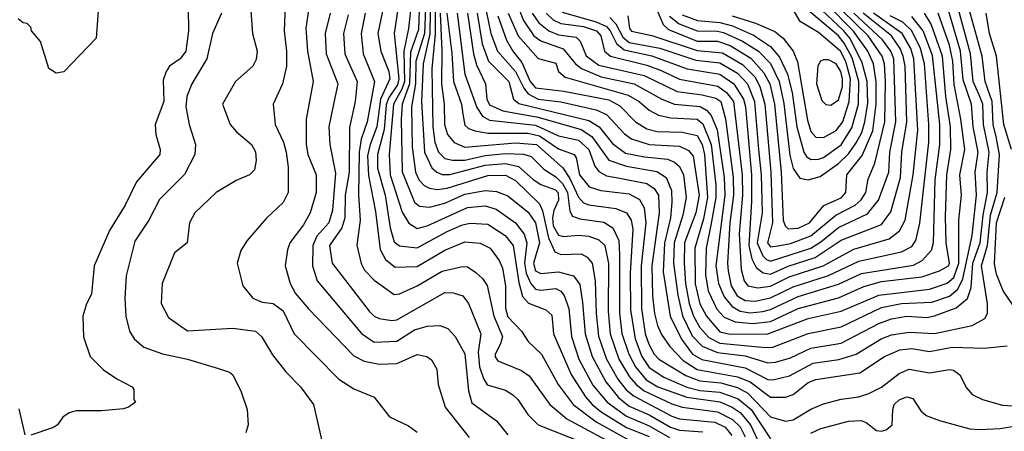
# Model space of a CAD drawing. Extents: x 501367 to 657802, y 482273 to 547541.
# Tile 266 of 656: x 591611 to 595512, y 489759 to 491390. Entities that reach past the tile are written whole.
import ezdxf

# ---------------------------------------------------------------- set-up
doc = ezdxf.new("R2010")
doc.units = 0

msp = doc.modelspace()

# ---------------------------------------------------------------- linework, layer by layer
at = {"layer": '0CON20XD'}
for points in [[(593069.6, 491525), (593030.2, 491335), (593041.1, 491265), (593073.5, 491185), (593077.2, 491155), (593040.1, 491075), (593026, 490965), (592998.8, 490895), (592989.4, 490850.6), (592992.3, 490772.3), (593020.4, 490629.6), (593038.8, 490478.8), (593060.1, 490440.1), (593098.7, 490408.7), (593185, 490412.2), (593295, 490476.4), (593375, 490509), (593435, 490504.7), (593474.6, 490485), (593510.8, 490435), (593523.8, 490405), (593535.8, 490335), (593535, 490246.2), (593545, 490212.6), (593598.3, 490155), (593624.8, 490114.8), (593678, 490065), (593744.4, 489945), (593803, 489865), (593895, 489796.5), (594025, 489724.2)], [(593122.6, 491522.6), (593094.2, 491335), (593113.5, 491155), (593108.1, 491131.9), (593071.7, 491078.3), (593062.9, 491052.9), (593054.8, 490955.2), (593028.1, 490855), (593028.5, 490801.5), (593058.4, 490695), (593079.1, 490565), (593095, 490509.2), (593115, 490493.4), (593185, 490485.2), (593305, 490551.1), (593365, 490577.1), (593395, 490583.5), (593465, 490579.8), (593534.7, 490535), (593565.8, 490495), (593587.8, 490347.8), (593603.1, 490293.1), (593626.3, 490266.3), (593695, 490239.7), (593719.6, 490219.6), (593725.9, 490145), (593795, 489983.4), (593853, 489895), (593878.4, 489865), (593915, 489836.4), (594015, 489774.2), (594105, 489738.9)], [(593167.5, 491497.5), (593150.7, 491355), (593132.5, 491265), (593135, 491145.1), (593125.1, 491114.9), (593091.2, 491055), (593074.4, 490855), (593078.8, 490775), (593126.7, 490626.6), (593153.1, 490583.1), (593185, 490562.8), (593225, 490572.8), (593385, 490645.7), (593455, 490652.3), (593498.5, 490638.5), (593574.9, 490584.9), (593609.7, 490539.7), (593620.4, 490505), (593610.5, 490425), (593617.7, 490385), (593635, 490346), (593655, 490322.2), (593675, 490317.7), (593735, 490324.8), (593754.3, 490314.3), (593767.5, 490297.5), (593786.3, 490245), (593797.3, 490135), (593826.6, 490045), (593882.1, 489942.1), (593938.2, 489875), (594015, 489819), (594105, 489781.1), (594185, 489734.5)], [(592662.6, 491445), (592659.2, 491345), (592668.4, 491265), (592668.3, 491205), (592652, 491135), (592614.6, 491055), (592623.3, 490975), (592656.2, 490905), (592666.9, 490865), (592674.3, 490805), (592674.7, 490705), (592655, 490665.5), (592587.5, 490602.5), (592511.5, 490515), (592487.5, 490475), (592472.5, 490425), (592494.5, 490335), (592535, 490286.5), (592570.9, 490270.9), (592615, 490264.7), (592655, 490236.1), (592698.8, 490145), (592875.6, 489965.6), (592935, 489927.7), (593014.8, 489894.8), (593075.7, 489815.7), (593150.8, 489780.8), (593185, 489755.6)], [(594655, 490560.6), (594695, 490564.1), (594740, 490585), (594797.1, 490652.9), (594865, 490684.5), (594884.3, 490705), (594888.3, 490775), (594948.5, 490851.5), (594990.6, 490949.4), (595004.4, 491054.4), (595003.6, 491143.6), (594993.8, 491215), (594970.9, 491265), (594914.9, 491344.8), (594805.1, 491455.1)], [(594795, 490922.5), (594845, 490950.6), (594872.3, 490985), (594896.8, 491065), (594901.8, 491155), (594883.5, 491223.5), (594862.8, 491265), (594775, 491339.4), (594702.5, 491382.5), (594662.3, 491452.3)], [(594735, 490754.7), (594782, 490768), (594855, 490820.2), (594895, 490858.8), (594925, 490901.7), (594946.9, 490943.1), (594959.6, 490985), (594970.5, 491059.5), (594968.9, 491145), (594949.2, 491219.2), (594900.6, 491315), (594875, 491346.9), (594767.1, 491447.1)], [(591922, 491425), (591913.9, 491316.1), (591785, 491183.3), (591755, 491177.5), (591726.2, 491196.2), (591693.6, 491303.6), (591657.5, 491345), (591655, 491360), (591640, 491375), (591625, 491377.5), (591605, 491393.3)], [(592278.9, 491435), (592280, 491345), (592269.4, 491265), (592247.1, 491235), (592204.4, 491205), (592190.9, 491185), (592179.8, 491150.2), (592181.6, 491065), (592147.5, 490975), (592150.8, 490935), (592167.9, 490875), (592165.5, 490855), (592072.9, 490747.1), (592028.4, 490655), (591966.8, 490555), (591906.1, 490415), (591895, 490302.5), (591875, 490263.3), (591861.4, 490215), (591863.6, 490133.6), (591890, 490055), (591943.1, 490003.1), (591995, 489967.1), (592056.7, 489935), (592062.5, 489925), (592062.5, 489885), (592070, 489875), (592042.5, 489855), (592021.7, 489848.3), (591935, 489840), (591835, 489840), (591807.3, 489832.7), (591781.2, 489815), (591760, 489785), (591745, 489774.4), (591655, 489743.3)], [(592410.9, 491415), (592374.7, 491335), (592352.1, 491235), (592292.2, 491135), (592273.2, 491085), (592268.8, 491045), (592281.8, 490975), (592307.7, 490895), (592304.6, 490855), (592263.9, 490776.1), (592165, 490677.5), (592122.2, 490595), (592067.5, 490512.5), (592032.7, 490375), (592027.5, 490285), (592031.1, 490215), (592045.3, 490155.2), (592064.8, 490124.8), (592102, 490092), (592176, 490066), (592275, 490044.7), (592397.9, 490007.9), (592442.6, 489992.6), (592455, 489982.5), (592488.2, 489915), (592511.5, 489845), (592516.2, 489785), (592506.6, 489753.4)], [(592527.1, 491425), (592533.1, 491335), (592551.1, 491265), (592548.1, 491231.9), (592534.1, 491205.9), (592465.3, 491144.7), (592414.5, 491055), (592444.5, 490975), (592469.4, 490945), (592529.4, 490895), (592545, 490866), (592547.8, 490832.2), (592541.1, 490795), (592520.8, 490775), (592468, 490752), (592388.6, 490705), (592304.5, 490625), (592283.5, 490585), (592274.2, 490505), (592224.3, 490465.7), (592175.5, 490345), (592171.5, 490265), (592200.4, 490210.4), (592275, 490157.5), (592455, 490168.2), (592545, 490155.8), (592569.3, 490135), (592612.3, 490062.3), (592665.3, 489995.2), (592723.3, 489935), (592774.4, 489865), (592806.2, 489726.2)], [(592755.8, 491435), (592744, 491356), (592750.7, 491265), (592773.6, 491145), (592746.2, 490995), (592746.2, 490896.2), (592752.9, 490855), (592785.3, 490775), (592785.8, 490705), (592762, 490625), (592735, 490576.5), (592681.2, 490505), (592671.9, 490478.1), (592662.9, 490415), (592682.9, 490345), (592703.3, 490305), (592755, 490243.8), (592935, 490058), (592975, 490036.8), (593035, 490024.7), (593105, 490027.8), (593185, 490063.1), (593223.8, 490055), (593242.2, 490042.2), (593263.3, 490005), (593268.8, 489945), (593296, 489855), (593391.2, 489735)], [(592840.7, 491415), (592820.4, 491335), (592825.6, 491255), (592871.3, 491135), (592854.7, 491054.7), (592836, 490965), (592839.3, 490895), (592862.2, 490782.2), (592850.5, 490635), (592835.2, 490585), (592788.6, 490531.4), (592771.7, 490495), (592771.4, 490415), (592789.2, 490355), (592965, 490146.4), (593015, 490112), (593104.5, 490115.5), (593175, 490160.4), (593225, 490176.1), (593275, 490178.1), (593306.7, 490166.7), (593336.6, 490135), (593375, 490065.6), (593389, 489919), (593402.4, 489872.4), (593500.3, 489800.3), (593545.2, 489745.2)], [(592911.6, 491408.4), (592893.3, 491335), (592898.8, 491255), (592948.4, 491145), (592939.6, 491065), (592917, 490963), (592916.6, 490785), (592900.6, 490695), (592898.8, 490605), (592887.5, 490565), (592838.3, 490495), (592849.4, 490425), (592995, 490234.6), (593015, 490214.7), (593035, 490205.3), (593085, 490197.4), (593105, 490200.4), (593295, 490308.2), (593328.1, 490308.1), (593365.8, 490295.8), (593389.1, 490265), (593437.2, 490145), (593427.5, 490072.5), (593432.6, 490015), (593447.8, 489967.8), (593463.4, 489943.4), (593535, 489921.3), (593565, 489903.9), (593585, 489884.6), (593624.6, 489825), (593665.5, 489785), (593855, 489709.6)], [(592980, 491415), (592964.2, 491335), (592971.5, 491255), (593017, 491145), (592987.8, 490985), (592964, 490916), (592955.8, 490865), (592953.1, 490695), (592960.2, 490595), (592946.8, 490496.8), (592963.2, 490423.2), (592977.5, 490397.5), (593015, 490357.1), (593095, 490300.5), (593115, 490303.3), (593185, 490335.6), (593285, 490393.7), (593365, 490411.2), (593385, 490410.3), (593418.4, 490388.4), (593445, 490364.6), (593462.8, 490337.2)], [(593193.7, 491426.3), (593190.9, 491350.9), (593159.5, 491260.5), (593155.7, 491135), (593125.7, 491055), (593121.6, 490995), (593126.5, 490786.5), (593175, 490666.5), (593195, 490650.7), (593235, 490647), (593295, 490662.1), (593375, 490699), (593455, 490712.9), (593499.5, 490709.5), (593545, 490692.4), (593625, 490626.8), (593655, 490584.6), (593669.6, 490505), (593646.4, 490425), (593655, 490395.2), (593675, 490383.8), (593745, 490391.3), (593805.2, 490375.2), (593830.1, 490340.1), (593840.8, 490269.2), (593851.7, 490145), (593878.4, 490055), (593932.8, 489955), (593983.5, 489893.5), (594025, 489858.9), (594105, 489823.6), (594189.2, 489775), (594225, 489762.9), (594316.7, 489756.7)], [(593218.7, 491435), (593214, 491335), (593180.1, 491225), (593179.2, 491135), (593163.1, 491045), (593165.4, 490884.6), (593178.5, 490785), (593193.9, 490753.9), (593213.3, 490733.3), (593235, 490722.4), (593265, 490717.4), (593305, 490721.6), (593465, 490772.9), (593535, 490774.1), (593575, 490752.2), (593670.4, 490660.4), (593682.4, 490632.4), (593705.8, 490525.8), (593730.3, 490470.3), (593755, 490459.8), (593835, 490462.3), (593859, 490449), (593878.3, 490425), (593890.7, 490355), (593894.4, 490225), (593903.9, 490136.1), (593936.2, 490045), (593980.4, 489965), (594013.8, 489923.8), (594045, 489897.9), (594195, 489818.8), (594225, 489808.8), (594365.1, 489795.1), (594405.9, 489775), (594432, 489742)], [(593237.2, 491425), (593235.9, 491334.1), (593209.2, 491215), (593202.9, 491065), (593214.7, 490864.7), (593243, 490803), (593262.8, 490785), (593285, 490776.1), (593315, 490776.8), (593455, 490813), (593535, 490819.4), (593587.6, 490807.7), (593645, 490756.6), (593675, 490736.1), (593733.5, 490715), (593744.2, 490704.2), (593745.1, 490674.9), (593726.5, 490633.5), (593722.2, 490605), (593725, 490573.6), (593745, 490535.6), (593765, 490530.9), (593825, 490535.8), (593865, 490531.5), (593905, 490516.9), (593928.9, 490495), (593943.1, 490423.1), (593942.1, 490235), (593949.6, 490145), (593984.9, 490045), (594026.8, 489975), (594053.8, 489943.8), (594085, 489919.7), (594195, 489867.4), (594235, 489854.9), (594375, 489835.8), (594435.1, 489805.1), (594465, 489776.6), (594485, 489736.7)], [(593256.5, 491425), (593257, 491333), (593243.6, 491195), (593247.5, 490965), (593255.1, 490905), (593269.7, 490865), (593295, 490840), (593325, 490833.5), (593375, 490833.2), (593455, 490851.4), (593535, 490859.5), (593606.7, 490856.7), (593637, 490847), (593687.1, 490797.1), (593735, 490767.7), (593760.7, 490740.7), (593781.5, 490705), (593790.8, 490630.8), (593801.6, 490611.6), (593830.2, 490600.2), (593925, 490587.4), (593961, 490565), (593984.9, 490514.9), (593987.8, 490457.8), (593986.8, 490226.8), (593996.1, 490146.1), (594023.5, 490065), (594051.1, 490015), (594093.1, 489963.1), (594138.8, 489935), (594253.6, 489893.6), (594385, 489875.1), (594433.4, 489855), (594465, 489833.5), (594506.4, 489785), (594543, 489705)], [(593276.6, 491415), (593283.5, 491266.5), (593281.9, 491135), (593292.8, 491055), (593294.3, 490975), (593305.2, 490935), (593332.5, 490902.5), (593375, 490884.2), (593575, 490901.5), (593658.3, 490895), (593762.1, 490802.1), (593790, 490760), (593825, 490686.2), (593844.7, 490664.7), (593865, 490655.5), (593972, 490642), (594015, 490624.8), (594033.6, 490595), (594039.6, 490559.6), (594029.2, 490385), (594030.2, 490240.2), (594048.8, 490125), (594075.1, 490055.1), (594105, 490011.4), (594163.4, 489973.4), (594254.2, 489934.2), (594305, 489920.2), (594385, 489913.6), (594457.5, 489887.5), (594509.3, 489845), (594585, 489729)], [(593302.9, 491415), (593323, 491257), (593329.3, 491145), (593361.6, 491055), (593365.8, 491015.8), (593375, 490972), (593389, 490959), (593415, 490948.9), (593465, 490940.7), (593625, 490939.4), (593670.1, 490930.1), (593745, 490878.5), (593806.9, 490855), (593815, 490842.5), (593828.5, 490775), (593867.4, 490727.4), (593912.6, 490712.6), (594025, 490699.7), (594066.7, 490676.7), (594085, 490644.3), (594091.6, 490585), (594073, 490415), (594074.2, 490245), (594088.6, 490145), (594103.6, 490103.6), (594124.8, 490065), (594143.5, 490045), (594250.6, 489980.6), (594305, 489958.5), (594388.7, 489951.3), (594455, 489932.7), (594495, 489910.5), (594585, 489816.9), (594645, 489798.8)], [(593343.8, 491415), (593375, 491174.4), (593421.9, 491041.9), (593445, 491007.1), (593472.1, 490992.1), (593655, 490971.6), (593745, 490929.8), (593825, 490912), (593865.5, 490875.5), (593889.3, 490809.3), (593905, 490787.6), (593935, 490770.6), (593988.6, 490761.4), (594095, 490740.5), (594125, 490720.4), (594141.8, 490695), (594144.9, 490624.9), (594115.8, 490415), (594118.1, 490295), (594125.4, 490225), (594138.2, 490178.2), (594152.9, 490142.8), (594186.8, 490095), (594239.3, 490039.3), (594295, 490003.6), (594455, 489975.1), (594504.3, 489954.3), (594585, 489894.5)], [(593384.7, 491415), (593408.6, 491255), (593421, 491211), (593456.5, 491135), (593461.7, 491075), (593472.7, 491052.7), (593525, 491028.8), (593665, 491003.6), (593835, 490954), (593877.2, 490927.2), (593945, 490833.4), (594015, 490809.1), (594135, 490788.8), (594172.2, 490765), (594192.6, 490712.6), (594195.1, 490665), (594189.1, 490605), (594164.9, 490504.9), (594160.6, 490390.6), (594187.6, 490215), (594233.4, 490123.4), (594276.5, 490065), (594313.3, 490043.3), (594485, 490010.7), (594575, 489964.8), (594595, 489963.4)], [(593422.6, 491415), (593443.5, 491293.5), (593467.9, 491225), (593548.7, 491145), (593566.7, 491075), (593588, 491058), (593865, 490989.6), (593906, 490965), (593959.4, 490899.4), (594011.2, 490861.2), (594085.9, 490845.9), (594176.7, 490836.7), (594205, 490825.2), (594225, 490808.1), (594241.3, 490775), (594251.9, 490685), (594238.3, 490615), (594203.9, 490505), (594201.6, 490425), (594217.9, 490297.9), (594236.7, 490216.7), (594275, 490137.5), (594315, 490096), (594375, 490071.4), (594485, 490057.6), (594575, 490029.7)], [(593458.4, 491425), (593478, 491335), (593504, 491265), (593575, 491184.5), (593607.9, 491117.9), (593625.4, 491095.4), (593664.4, 491074.4), (593755, 491064.7), (593895, 491032.4), (593935.8, 491014.2), (594007.3, 490937.3), (594035, 490917), (594105, 490894.9), (594225, 490888.6), (594261, 490871), (594279, 490849), (594303.1, 490695), (594289.3, 490625), (594245.3, 490505), (594243.4, 490425), (594249, 490345), (594263.3, 490265), (594279.7, 490215), (594305, 490170.4), (594340.6, 490130.6), (594385, 490107.8), (594565, 490090.3)], [(593504.5, 491405), (593539, 491309), (593564.2, 491265), (593600.2, 491220.2), (593633.1, 491145), (593655, 491119.6), (593766.6, 491106.6), (593945, 491071.8), (593988.8, 491048.8), (594050.8, 490985), (594095, 490956.8), (594136.9, 490946.9), (594235.5, 490944.5), (594295, 490931), (594315, 490895.8), (594324.1, 490855), (594336.4, 490685), (594320.1, 490600.1), (594285.3, 490485), (594287.1, 490342.9), (594305, 490264.1), (594331.8, 490215), (594385, 490152.6), (594425, 490144.4)], [(593546.5, 491415), (593586.3, 491326.3), (593665, 491235.3), (593735, 491217.5), (593746.1, 491185), (593771.9, 491161.9), (594021.1, 491091.1), (594065.3, 491065.3), (594105, 491030.9), (594141.9, 491011.9), (594190.9, 491000.9), (594295, 490995.1), (594316.8, 490976.8), (594349.7, 490895), (594368.8, 490735), (594369.4, 490685), (594349.6, 490575), (594331.1, 490485), (594327.7, 490377.7), (594337.9, 490315), (594372.3, 490242.3), (594401.4, 490211.4), (594445, 490192.5), (594515, 490186.4)], [(593583.8, 491443.8), (593606.5, 491386.5), (593647.5, 491325), (593675, 491306), (593763.8, 491273.8), (593812.8, 491215), (593836.6, 491196.6), (593915, 491163.1), (594044.7, 491135), (594154.5, 491074.5), (594204.5, 491054.5), (594306.1, 491046.1), (594331.4, 491031.4), (594350.6, 491010.6), (594373.5, 490953.5), (594401.2, 490765), (594404.1, 490695), (594368.4, 490415), (594379, 490345), (594401.5, 490291.5), (594433.6, 490253.6), (594464.7, 490234.7), (594505, 490227.9)], [(593641, 491415), (593667.1, 491377.1), (593707.1, 491345), (593745, 491329.2), (593815, 491320.3), (593831.4, 491305), (593855, 491246.7), (593905, 491209.9), (594085, 491168.3), (594215, 491105.4), (594315, 491092.2), (594368.8, 491078.8), (594389, 491065), (594407.5, 490997.5), (594436.9, 490765), (594438.4, 490695), (594424.6, 490585.4), (594414.4, 490425), (594417.4, 490395), (594430.1, 490335), (594453.4, 490295), (594485, 490277.1), (594525, 490274.9)], [(593696.6, 491415), (593725, 491388.6), (593754.5, 491374.5), (593845, 491362.2), (593895.9, 491345), (593912.6, 491325), (593927.4, 491265), (593951.3, 491245), (594095, 491210), (594152.2, 491187.7), (594225, 491154.4), (594376.9, 491126.9), (594411.7, 491101.7), (594438.4, 491065), (594472.5, 490775), (594474, 490695), (594461.7, 490541.7), (594469.3, 490399.3), (594481, 490355), (594495.4, 490335), (594535, 490327.5)], [(593759.5, 491419.5), (593895, 491381.5), (593935, 491362.5), (593950.5, 491345), (593975.8, 491295.8), (594005, 491270.5), (594115, 491246.9), (594255, 491194.7), (594385, 491173.4), (594439.6, 491135), (594478.2, 491075), (594486.3, 491045), (594509.6, 490775), (594510.5, 490669.5), (594499, 490495), (594511.7, 490441.7), (594528.1, 490408.1), (594556.2, 490386.2), (594585, 490381.7)], [(594020.8, 491405), (594026.2, 491355), (594035, 491343.6), (594115, 491327.5), (594295, 491267.4), (594395, 491258.5), (594475, 491211.5), (594522.9, 491162.8), (594542.9, 491125), (594563, 491055), (594587.3, 490785), (594593.3, 490585), (594573.3, 490505), (594585, 490490.3)], [(594136.2, 491426.2), (594160.7, 491370.7), (594181.2, 491351.2), (594295, 491304.9), (594375.1, 491305.1), (594425, 491287.5), (594506.9, 491236.9), (594559.2, 491179.2), (594582.6, 491135), (594601.2, 491055), (594627.3, 490785), (594635.8, 490595), (594643.2, 490573.2), (594655, 490560.6)], [(594235, 491409.2), (594296.3, 491386.3), (594385, 491378.8), (594434.9, 491365.2), (594518.5, 491328.5), (594585, 491283.9), (594621.2, 491241.2), (594653.4, 491173.4), (594670.9, 491100.9), (594690.2, 490965), (594717, 490865), (594727.9, 490847.9), (594745, 490836.2)], [(594425, 490144.4), (594575, 490144.9), (594735, 490205.5), (594865, 490234.3), (595015, 490298.5), (595215, 490322.6), (595285, 490346.3), (595311.3, 490368.7), (595331.4, 490425), (595332.2, 490595), (595342.5, 490695), (595335.2, 490775), (595354.9, 490875), (595339.7, 490995), (595312.5, 491132.5), (595308.1, 491225), (595295, 491288.4), (595249.3, 491415)], [(594433.2, 491405), (594525.7, 491375.7), (594602.3, 491342.3), (594636.2, 491316.2), (594675.2, 491265.2), (594692.8, 491222.8), (594731.7, 490991.7), (594745, 490947.3), (594765, 490924.1), (594795, 490922.5)], [(594515, 490186.4), (594585, 490194.4), (594695, 490245.4), (594855, 490287.4), (594955, 490333.2), (595025, 490352.2), (595185, 490370.8), (595255.1, 490394.9), (595290.4, 490415), (595294.8, 490425.2), (595280.8, 490505), (595278.7, 490608.7), (595283.4, 490775), (595299.5, 490875), (595298.8, 490965), (595279.7, 491085), (595266.9, 491245), (595222.4, 491372.4), (595195.5, 491415)], [(594525, 490274.9), (594585, 490287.6), (594675, 490331.5), (594815, 490376.3), (594935, 490433.5), (595105, 490469.5), (595145, 490491), (595161.7, 490515), (595177.1, 490582.9), (595212.3, 490905), (595213.1, 490975), (595195.5, 491215), (595179.9, 491275), (595146, 491345), (595109.6, 491379.6), (595060, 491405)], [(594535, 490327.5), (594585, 490334.2), (594659.7, 490370.3), (594793.7, 490415), (594915, 490480.4), (595055, 490521.7), (595096.2, 490553.8), (595118.6, 490595), (595150.1, 490775), (595168.5, 490951.5), (595153.6, 491235), (595140.9, 491275), (595106.8, 491335), (594992.9, 491415)], [(594565, 490090.3), (594595, 490092.8), (594735, 490146.6), (594865, 490172.9), (595025, 490249.6), (595105, 490264.9), (595225, 490270.3), (595295, 490293.8), (595328, 490322), (595347.5, 490362.5), (595384, 490535), (595401.4, 490695), (595396.4, 490785), (595408.7, 490865), (595388.6, 490965), (595381.3, 491055), (595349, 491151), (595338.4, 491265), (595291.6, 491421.6)], [(594575, 490029.7), (594605, 490033.2), (594665, 490049.5), (594745, 490088.6), (594865, 490108.6), (595015, 490186.4), (595065, 490204.5), (595125, 490215.1), (595205, 490210.2), (595235, 490215.8), (595321.4, 490248.6), (595365.3, 490284.7), (595380.9, 490329.1), (595386.6, 490425), (595416.2, 490505), (595427.6, 490615), (595445.3, 490705), (595444.2, 490785), (595452, 490865), (595428.8, 490975), (595426.7, 491055), (595411.1, 491095), (595389, 491145), (595377.3, 491255), (595329.7, 491429.7)], [(594585, 490490.3), (594615, 490493.5), (594665, 490503.2), (594745, 490533.6), (594844.9, 490615.1), (594921.1, 490655), (594944.7, 490675.3), (594962.8, 490705), (594972, 490758), (594998.4, 490821.6), (595038.7, 490985), (595040.4, 491145), (595036.4, 491215), (595027.7, 491245), (594971.8, 491325), (594871.2, 491425)], [(594585, 490381.7), (594655, 490413.1), (594762.5, 490447.5), (594865, 490516), (595025, 490578.8), (595061.8, 490628.2), (595100.9, 490765), (595106.1, 490865), (595126, 490985), (595118.7, 491205), (595111.6, 491245), (595099.4, 491275), (595064.9, 491325), (594952.7, 491415)], [(594585, 490433.2), (594744.9, 490485.1), (594785, 490509.2), (594855, 490566.6), (594969.5, 490620.5), (595013.8, 490675), (595053.8, 490785), (595058.5, 490865), (595082, 490985), (595073.7, 491235), (595062.1, 491265), (595029.7, 491309.7), (594915.8, 491415)], [(594595, 489963.4), (594661.2, 489978.8), (594755, 490028.4), (594856.5, 490043.5), (594924.9, 490065.1), (595023.2, 490125), (595065, 490140.5), (595135, 490151.7), (595235, 490146.2), (595385, 490177.5), (595434, 490206), (595445.3, 490225), (595445.7, 490264.3), (595421.1, 490415), (595445.2, 490495), (595456.6, 490615), (595483.1, 490705), (595493.1, 490855), (595479.4, 490925), (595467.3, 490975), (595463.8, 491065), (595435.9, 491145), (595424.1, 491245), (595371.2, 491435)], [(594745, 490836.2), (594775, 490836.4), (594795, 490843.6), (594865, 490893.8), (594908.2, 490961.8), (594934.3, 491055), (594935.2, 491145), (594908.4, 491238.4), (594877.2, 491297.2), (594854.3, 491325), (594730.6, 491430.6)], [(595540.5, 490875), (595510.4, 490975), (595480.5, 491245), (595452.5, 491335), (595440.5, 491415)], [(593948.7, 491398.7), (593972.6, 491372.6), (594000, 491320.1), (594025, 491299.7), (594147.2, 491277.2), (594289.1, 491229.1), (594385, 491218.9), (594455, 491177.4), (594494.1, 491135), (594522.6, 491065), (594538.5, 490875), (594548.2, 490775), (594552.7, 490625), (594532.2, 490505), (594554.6, 490454.6), (594569.2, 490439.2), (594585, 490433.2)], [(594185, 491403.5), (594223.3, 491373.3), (594295, 491344.9), (594375, 491344.3), (594399, 491339), (594474.8, 491305), (594537.2, 491265), (594585, 491215.6), (594620, 491145), (594638.2, 491058.2), (594662.6, 490852.6), (594675, 490800.6), (594701.6, 490761.6), (594735, 490754.7)], [(594505, 490227.9), (594555, 490234), (594585, 490242), (594695, 490293), (594855, 490341.4), (594945.9, 490384.1), (595152.5, 490417.5), (595185.9, 490435), (595223.4, 490476.6), (595231.6, 490505), (595238.4, 490755), (595256.8, 490895), (595255.7, 490975), (595227.1, 491247.1), (595189.8, 491345), (595145, 491402.1)], [(594825, 491051.3), (594855, 491071.5), (594870.8, 491125), (594870.6, 491155), (594863.6, 491185), (594845, 491214.2), (594815, 491230.8), (594795, 491230), (594783.3, 491225), (594772.6, 491207.4), (594767.6, 491135), (594788.9, 491068.9), (594805, 491053.8), (594825, 491051.3)], [(595576, 490215), (595507.8, 490315), (595481.4, 490381.4), (595472.5, 490422.5), (595481.3, 490585), (595513.8, 490686.2)], [(593462.8, 490337.2), (593488.8, 490215), (593523.9, 490135), (593515.9, 490105), (593494.7, 490065), (593494.3, 490054.3), (593505, 490038.2), (593599.3, 489999.3), (593629.2, 489979.2), (593711.6, 489865), (593778.6, 489808.6), (593999.2, 489689.2)], [(594585, 489894.5), (594645, 489894.8), (594675, 489904.8), (594735, 489951.9), (594765, 489964.8), (594939.8, 489990.2), (595036.9, 490055), (595098.1, 490081.9), (595145, 490086.5), (595215, 490074.8), (595305, 490092.8), (595432.1, 490087.9), (595523.1, 490096.9)], [(594645, 489798.8), (594675, 489804.8), (594745, 489847.3), (594795, 489867.5), (594865, 489885.8), (594935, 489895.2), (594975, 489909.2), (595025, 489933.6), (595095, 489987.5), (595135, 490005.3), (595215, 489990), (595295, 490004.1), (595310.9, 490000.9), (595335, 489983.3), (595361.7, 489931.7), (595385, 489905.4), (595425, 489885.3), (595505, 489861.9), (595585, 489856.7)], [(594745, 489751.6), (594785, 489770), (594895, 489799.4), (594945, 489801.7), (594964.1, 489794.1), (595005, 489762.4), (595025, 489759), (595043.1, 489765), (595067.5, 489785), (595069.5, 489845), (595075.8, 489865), (595095, 489884.2), (595125, 489895.8), (595148.9, 489888.9), (595180.4, 489840.4), (595201.5, 489821.5), (595255, 489801.9), (595375, 489769.3), (595415, 489766.7), (595495, 489770.2), (595575, 489782.7)], [(591632.5, 489745), (591608.3, 489848.3)]]:
    msp.add_lwpolyline(points, dxfattribs=at)

doc.saveas('drawing.dxf')
